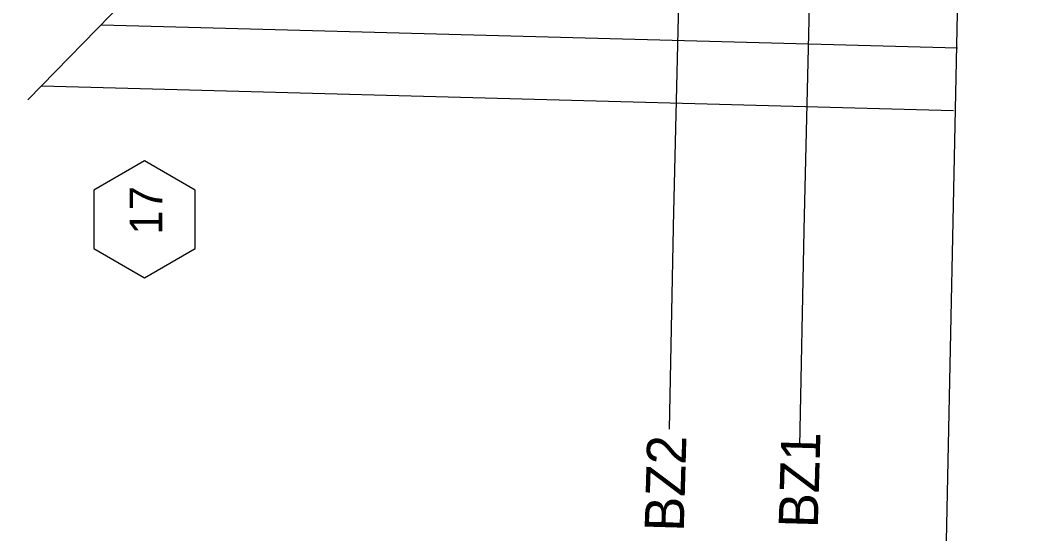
# Model space of a CAD drawing. Extents: x 2384780 to 2405432, y 547869 to 573706.
# Drawn here: x 2395560.9 to 2395714.4, y 553802 to 553880.8 of the extents above; entities that cross this region are included whole.
import ezdxf

# ---------------------------------------------------------------- set-up
doc = ezdxf.new("R2010")
doc.units = 0
for name, color, linetype in [('Old_Level_1', 7, 'Continuous'), ('Old_Level_10', 7, 'Continuous'), ('Old_Level_5', 7, 'Continuous'), ('Old_Level_63', 7, 'Continuous'), ('Prop Buffer Zone 1', 7, 'Continuous'), ('Prop Buffer Zone 2', 7, 'Continuous'), ('Prop Drainage Box Number Symbol CELL', 7, 'Continuous'), ('Prop Drop Inlet Text', 7, 'Continuous')]:
    doc.layers.add(name, color=color, linetype=linetype)

msp = doc.modelspace()

# ---------------------------------------------------------------- linework, layer by layer
at = {"layer": 'Old_Level_1'}
for p, q in [((2395573.34, 553880.04), (2395704.39, 553876.48)), ((2395703.8, 553866.84), (2395564.15, 553870.64))]:
    msp.add_line(p, q, dxfattribs=at)
at = {"layer": 'Old_Level_10'}
msp.add_line((2395711.7, 554229.79), (2395702.14, 553776.55), dxfattribs=at)
at = {"layer": 'Old_Level_5'}
msp.add_line((2395562.08, 553868.52), (2395576.89, 553883.68), dxfattribs=at)
at = {"layer": 'Old_Level_63'}
msp.add_ellipse((2395727.45, 554021.06), major_axis=(15.71, 376.73), ratio=0.598979, dxfattribs=at)
at = {"layer": 'Prop Buffer Zone 1'}
msp.add_line((2395680.91, 553848.53), (2395680.91, 553848.68), dxfattribs=at)
for points in [[(2395680.91, 553848.68), (2395688.2, 554154.55)], [(2395680.28, 553815.51), (2395680.91, 553848.53)]]:
    msp.add_lwpolyline(points, dxfattribs=at)
at = {"layer": 'Prop Buffer Zone 2'}
msp.add_line((2395660.91, 553848.91), (2395660.91, 553849.16), dxfattribs=at)
for points in [[(2395660.91, 553849.16), (2395668.2, 554155.02)], [(2395660.33, 553818.06), (2395660.91, 553848.91)]]:
    msp.add_lwpolyline(points, dxfattribs=at)
at = {"layer": 'Prop Drainage Box Number Symbol CELL'}
msp.add_lwpolyline([(2395579.94, 553841.29), (2395587.69, 553845.76), (2395587.69, 553854.71), (2395579.94, 553859.19), (2395572.19, 553854.71), (2395572.19, 553845.76)], close=True, dxfattribs=at)

# ---------------------------------------------------------------- texts
at = {"layer": 'Prop Buffer Zone 1'}
msp.add_text('BZ1', height=6, rotation=88.3668, dxfattribs=at).set_placement((2395683.01, 553802.88))
at = {"layer": 'Prop Buffer Zone 2'}
msp.add_text('BZ2', height=6, rotation=88.3668, dxfattribs=at).set_placement((2395662.49, 553802.33))
at = {"layer": 'Prop Drop Inlet Text'}
msp.add_text('17', height=5, rotation=90, dxfattribs=at).set_placement((2395582.66, 553847.88))

doc.saveas('drawing.dxf')
